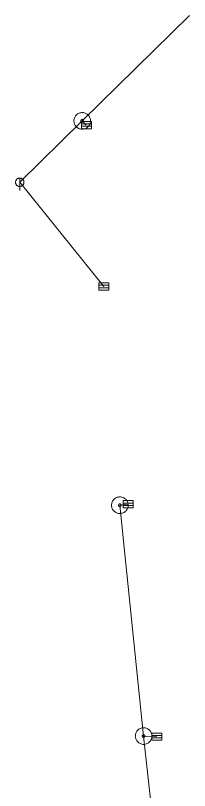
# Model space of a CAD drawing. Extents: x -687468 to -685917, y -974192 to -973456.
# Drawn here: x -686635.58 to -686625.15, y -973590.5 to -973543.93 of the extents above; entities that cross this region are included whole.
import ezdxf

# ---------------------------------------------------------------- set-up
doc = ezdxf.new("R2010")
doc.units = 0
doc.header["$LTSCALE"] = 0.27
for name, color, linetype, lineweight in [('11', 7, 'Continuous', 13), ('22', 7, 'Continuous', 13), ('31', 7, 'Continuous', 13)]:
    doc.layers.add(name, color=color, linetype=linetype, lineweight=lineweight)

msp = doc.modelspace()

# ---------------------------------------------------------------- linework, layer by layer
at = {"layer": '11'}
for p, q in [((-686631.333, -973550.515), (-686631.581, -973550.264)), ((-686630.28, -973560.213), (-686635.326, -973553.952)), ((-686627.896, -973587.233), (-686626.267, -973602.09)), ((-686627.109, -973587.267), (-686627.896, -973587.233))]:
    msp.add_line(p, q, dxfattribs=at)
for points in [[(-686625.148, -973543.932), (-686631.581, -973550.264), (-686635.326, -973553.952)], [(-686628.828, -973573.302), (-686629.324, -973573.36), (-686627.896, -973587.233)]]:
    msp.add_lwpolyline(points, dxfattribs=at)
at = {"layer": '22'}
for p, q in [((-686631.628, -973550.444), (-686631.03, -973550.444)), ((-686631.628, -973550.59), (-686631.03, -973550.59)), ((-686635.325, -973553.7), (-686635.326, -973554.444)), ((-686630.575, -973560.142), (-686629.977, -973560.142)), ((-686630.575, -973560.288), (-686629.977, -973560.288)), ((-686629.123, -973573.231), (-686628.525, -973573.231)), ((-686629.123, -973573.377), (-686628.525, -973573.377)), ((-686627.404, -973587.196), (-686626.806, -973587.196)), ((-686627.404, -973587.342), (-686626.806, -973587.342))]:
    msp.add_line(p, q, dxfattribs=at)
for points in [[(-686631.628, -973550.298), (-686631.03, -973550.298), (-686631.03, -973550.735), (-686631.628, -973550.735)], [(-686635.074, -973553.952), (-686635.075, -973553.926), (-686635.079, -973553.9), (-686635.085, -973553.874), (-686635.095, -973553.85), (-686635.107, -973553.826), (-686635.121, -973553.804), (-686635.138, -973553.783), (-686635.156, -973553.765), (-686635.177, -973553.748), (-686635.199, -973553.734), (-686635.223, -973553.722), (-686635.247, -973553.712), (-686635.273, -973553.706), (-686635.299, -973553.702), (-686635.325, -973553.7), (-686635.351, -973553.701), (-686635.377, -973553.705), (-686635.403, -973553.711), (-686635.428, -973553.721), (-686635.451, -973553.733), (-686635.473, -973553.747), (-686635.494, -973553.764), (-686635.512, -973553.782), (-686635.529, -973553.803), (-686635.543, -973553.825), (-686635.555, -973553.849), (-686635.565, -973553.873), (-686635.572, -973553.899), (-686635.576, -973553.925), (-686635.578, -973553.951), (-686635.577, -973553.977), (-686635.573, -973554.003), (-686635.566, -973554.029), (-686635.556, -973554.054), (-686635.544, -973554.077), (-686635.53, -973554.099), (-686635.513, -973554.12), (-686635.495, -973554.138), (-686635.474, -973554.155), (-686635.452, -973554.169), (-686635.429, -973554.181), (-686635.404, -973554.191), (-686635.378, -973554.198), (-686635.352, -973554.202), (-686635.326, -973554.204), (-686635.3, -973554.203), (-686635.274, -973554.199), (-686635.248, -973554.192), (-686635.224, -973554.182), (-686635.2, -973554.17), (-686635.178, -973554.156), (-686635.157, -973554.139), (-686635.139, -973554.121), (-686635.122, -973554.1), (-686635.108, -973554.078), (-686635.096, -973554.055), (-686635.086, -973554.03), (-686635.08, -973554.004), (-686635.076, -973553.978)], [(-686630.575, -973559.996), (-686629.977, -973559.996), (-686629.977, -973560.433), (-686630.575, -973560.433)], [(-686629.123, -973573.085), (-686628.525, -973573.085), (-686628.525, -973573.522), (-686629.123, -973573.522)], [(-686627.404, -973587.05), (-686626.806, -973587.05), (-686626.806, -973587.487), (-686627.404, -973587.487)]]:
    msp.add_lwpolyline(points, close=True, dxfattribs=at)
at = {"layer": '31'}
for points in [[(-686631.927, -973550.624), (-686631.888, -973550.658), (-686631.845, -973550.688), (-686631.799, -973550.713), (-686631.751, -973550.734), (-686631.701, -973550.749), (-686631.649, -973550.758), (-686631.597, -973550.762), (-686631.545, -973550.761), (-686631.493, -973550.755), (-686631.442, -973550.744), (-686631.392, -973550.727), (-686631.345, -973550.704), (-686631.3, -973550.678), (-686631.258, -973550.646), (-686631.22, -973550.61), (-686631.186, -973550.571), (-686631.156, -973550.528), (-686631.131, -973550.481), (-686631.11, -973550.434), (-686631.095, -973550.384), (-686631.086, -973550.332), (-686631.081, -973550.279), (-686631.082, -973550.227), (-686631.088, -973550.176), (-686631.1, -973550.125), (-686631.117, -973550.075), (-686631.139, -973550.027), (-686631.166, -973549.983), (-686631.198, -973549.941), (-686631.234, -973549.903), (-686631.273, -973549.869), (-686631.316, -973549.839), (-686631.362, -973549.813), (-686631.41, -973549.793), (-686631.46, -973549.778), (-686631.512, -973549.768), (-686631.564, -973549.763), (-686631.616, -973549.764), (-686631.668, -973549.771), (-686631.719, -973549.783), (-686631.769, -973549.8), (-686631.816, -973549.822), (-686631.861, -973549.849), (-686631.903, -973549.881), (-686631.941, -973549.917), (-686631.975, -973549.956), (-686632.005, -973549.999), (-686632.03, -973550.044), (-686632.051, -973550.093), (-686632.066, -973550.143), (-686632.076, -973550.195), (-686632.08, -973550.246), (-686632.079, -973550.299), (-686632.072, -973550.351), (-686632.061, -973550.402), (-686632.044, -973550.452), (-686632.022, -973550.498), (-686631.995, -973550.544), (-686631.963, -973550.586)], [(-686631.637, -973550.323), (-686631.631, -973550.329), (-686631.624, -973550.333), (-686631.617, -973550.337), (-686631.609, -973550.34), (-686631.6, -973550.343), (-686631.592, -973550.344), (-686631.583, -973550.346), (-686631.575, -973550.345), (-686631.566, -973550.344), (-686631.558, -973550.342), (-686631.549, -973550.339), (-686631.542, -973550.336), (-686631.535, -973550.331), (-686631.528, -973550.327), (-686631.521, -973550.32), (-686631.515, -973550.314), (-686631.511, -973550.307), (-686631.507, -973550.3), (-686631.504, -973550.292), (-686631.501, -973550.283), (-686631.5, -973550.275), (-686631.498, -973550.266), (-686631.499, -973550.258), (-686631.499, -973550.249), (-686631.502, -973550.241), (-686631.505, -973550.232), (-686631.508, -973550.225), (-686631.513, -973550.218), (-686631.517, -973550.211), (-686631.524, -973550.204), (-686631.53, -973550.198), (-686631.537, -973550.194), (-686631.544, -973550.19), (-686631.552, -973550.187), (-686631.561, -973550.184), (-686631.569, -973550.182), (-686631.578, -973550.181), (-686631.586, -973550.182), (-686631.595, -973550.182), (-686631.603, -973550.185), (-686631.612, -973550.188), (-686631.619, -973550.191), (-686631.626, -973550.196), (-686631.633, -973550.2), (-686631.64, -973550.207), (-686631.646, -973550.213), (-686631.65, -973550.22), (-686631.654, -973550.227), (-686631.657, -973550.235), (-686631.66, -973550.244), (-686631.662, -973550.252), (-686631.663, -973550.261), (-686631.662, -973550.269), (-686631.661, -973550.278), (-686631.659, -973550.286), (-686631.656, -973550.295), (-686631.653, -973550.302), (-686631.648, -973550.309), (-686631.644, -973550.316)], [(-686629.82, -973573.417), (-686629.811, -973573.469), (-686629.797, -973573.519), (-686629.778, -973573.567), (-686629.754, -973573.614), (-686629.725, -973573.658), (-686629.691, -973573.698), (-686629.653, -973573.734), (-686629.612, -973573.767), (-686629.569, -973573.795), (-686629.522, -973573.818), (-686629.472, -973573.837), (-686629.422, -973573.849), (-686629.37, -973573.857), (-686629.318, -973573.859), (-686629.266, -973573.856), (-686629.214, -973573.847), (-686629.164, -973573.833), (-686629.115, -973573.813), (-686629.069, -973573.79), (-686629.025, -973573.761), (-686628.985, -973573.727), (-686628.948, -973573.689), (-686628.915, -973573.648), (-686628.887, -973573.605), (-686628.865, -973573.558), (-686628.846, -973573.508), (-686628.833, -973573.457), (-686628.826, -973573.406), (-686628.824, -973573.354), (-686628.827, -973573.302), (-686628.836, -973573.25), (-686628.85, -973573.2), (-686628.869, -973573.151), (-686628.893, -973573.105), (-686628.922, -973573.061), (-686628.955, -973573.021), (-686628.993, -973572.984), (-686629.034, -973572.951), (-686629.078, -973572.923), (-686629.125, -973572.901), (-686629.175, -973572.882), (-686629.225, -973572.869), (-686629.277, -973572.862), (-686629.329, -973572.86), (-686629.381, -973572.863), (-686629.433, -973572.872), (-686629.483, -973572.886), (-686629.531, -973572.904), (-686629.578, -973572.929), (-686629.622, -973572.958), (-686629.662, -973572.991), (-686629.698, -973573.029), (-686629.731, -973573.07), (-686629.759, -973573.114), (-686629.782, -973573.161), (-686629.801, -973573.211), (-686629.813, -973573.26), (-686629.821, -973573.313), (-686629.823, -973573.365)], [(-686629.405, -973573.369), (-686629.404, -973573.378), (-686629.401, -973573.386), (-686629.398, -973573.393), (-686629.394, -973573.401), (-686629.389, -973573.408), (-686629.384, -973573.415), (-686629.378, -973573.421), (-686629.371, -973573.426), (-686629.364, -973573.431), (-686629.356, -973573.435), (-686629.348, -973573.438), (-686629.339, -973573.44), (-686629.331, -973573.441), (-686629.323, -973573.442), (-686629.314, -973573.441), (-686629.305, -973573.44), (-686629.297, -973573.437), (-686629.29, -973573.434), (-686629.282, -973573.43), (-686629.275, -973573.425), (-686629.268, -973573.42), (-686629.262, -973573.414), (-686629.257, -973573.407), (-686629.251, -973573.399), (-686629.248, -973573.392), (-686629.245, -973573.384), (-686629.243, -973573.375), (-686629.242, -973573.367), (-686629.241, -973573.359), (-686629.242, -973573.35), (-686629.243, -973573.341), (-686629.246, -973573.333), (-686629.249, -973573.326), (-686629.253, -973573.318), (-686629.258, -973573.311), (-686629.262, -973573.304), (-686629.269, -973573.298), (-686629.276, -973573.293), (-686629.284, -973573.287), (-686629.291, -973573.284), (-686629.299, -973573.281), (-686629.308, -973573.279), (-686629.316, -973573.278), (-686629.324, -973573.277), (-686629.333, -973573.278), (-686629.342, -973573.279), (-686629.35, -973573.282), (-686629.357, -973573.285), (-686629.365, -973573.289), (-686629.372, -973573.294), (-686629.379, -973573.298), (-686629.385, -973573.305), (-686629.39, -973573.312), (-686629.395, -973573.319), (-686629.399, -973573.327), (-686629.402, -973573.335), (-686629.404, -973573.344), (-686629.405, -973573.352), (-686629.406, -973573.36)], [(-686627.844, -973587.73), (-686627.793, -973587.722), (-686627.742, -973587.708), (-686627.694, -973587.689), (-686627.647, -973587.666), (-686627.602, -973587.638), (-686627.562, -973587.604), (-686627.525, -973587.567), (-686627.492, -973587.527), (-686627.464, -973587.484), (-686627.439, -973587.437), (-686627.42, -973587.388), (-686627.407, -973587.337), (-686627.398, -973587.286), (-686627.396, -973587.233), (-686627.398, -973587.181), (-686627.406, -973587.13), (-686627.42, -973587.079), (-686627.439, -973587.03), (-686627.462, -973586.984), (-686627.49, -973586.939), (-686627.524, -973586.899), (-686627.561, -973586.861), (-686627.601, -973586.828), (-686627.645, -973586.8), (-686627.691, -973586.776), (-686627.74, -973586.757), (-686627.791, -973586.743), (-686627.842, -973586.735), (-686627.895, -973586.733), (-686627.947, -973586.735), (-686627.998, -973586.743), (-686628.049, -973586.757), (-686628.098, -973586.775), (-686628.144, -973586.799), (-686628.189, -973586.827), (-686628.229, -973586.86), (-686628.267, -973586.897), (-686628.3, -973586.937), (-686628.328, -973586.982), (-686628.352, -973587.028), (-686628.371, -973587.077), (-686628.385, -973587.127), (-686628.393, -973587.179), (-686628.395, -973587.232), (-686628.393, -973587.284), (-686628.385, -973587.335), (-686628.371, -973587.386), (-686628.353, -973587.434), (-686628.329, -973587.481), (-686628.301, -973587.526), (-686628.268, -973587.566), (-686628.231, -973587.603), (-686628.191, -973587.636), (-686628.147, -973587.664), (-686628.1, -973587.689), (-686628.051, -973587.708), (-686628.001, -973587.721), (-686627.949, -973587.73), (-686627.896, -973587.732)], [(-686627.887, -973587.314), (-686627.878, -973587.313), (-686627.87, -973587.31), (-686627.863, -973587.308), (-686627.855, -973587.304), (-686627.847, -973587.299), (-686627.841, -973587.293), (-686627.835, -973587.288), (-686627.829, -973587.281), (-686627.825, -973587.273), (-686627.821, -973587.266), (-686627.818, -973587.258), (-686627.815, -973587.249), (-686627.814, -973587.241), (-686627.813, -973587.233), (-686627.814, -973587.224), (-686627.815, -973587.215), (-686627.818, -973587.207), (-686627.82, -973587.2), (-686627.824, -973587.192), (-686627.829, -973587.184), (-686627.835, -973587.178), (-686627.84, -973587.172), (-686627.847, -973587.166), (-686627.855, -973587.161), (-686627.862, -973587.158), (-686627.87, -973587.155), (-686627.879, -973587.152), (-686627.887, -973587.151), (-686627.895, -973587.15), (-686627.904, -973587.151), (-686627.913, -973587.152), (-686627.921, -973587.155), (-686627.928, -973587.157), (-686627.936, -973587.161), (-686627.944, -973587.166), (-686627.95, -973587.171), (-686627.956, -973587.177), (-686627.962, -973587.184), (-686627.967, -973587.192), (-686627.97, -973587.199), (-686627.973, -973587.207), (-686627.976, -973587.216), (-686627.977, -973587.224), (-686627.978, -973587.232), (-686627.977, -973587.241), (-686627.976, -973587.25), (-686627.973, -973587.258), (-686627.971, -973587.265), (-686627.967, -973587.273), (-686627.962, -973587.281), (-686627.957, -973587.287), (-686627.951, -973587.293), (-686627.944, -973587.299), (-686627.936, -973587.303), (-686627.929, -973587.307), (-686627.921, -973587.31), (-686627.912, -973587.313), (-686627.904, -973587.314), (-686627.896, -973587.315)]]:
    msp.add_lwpolyline(points, close=True, dxfattribs=at)

doc.saveas('drawing.dxf')
